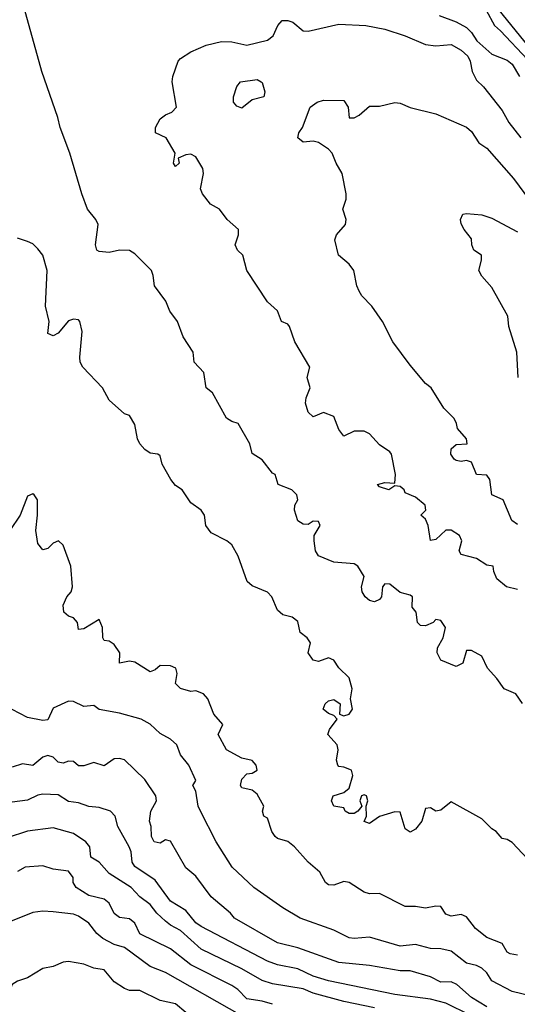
# Model space of a CAD drawing. Header units: metres. Extents: x -51132 to -49532, y -231222 to -229437.
# Tile 490 of 656: x -49813 to -49764, y -230329 to -230232. Entities that reach past the tile are written whole.
import ezdxf

# ---------------------------------------------------------------- set-up
doc = ezdxf.new("R2010")
doc.units = ezdxf.units.M
for name, color, linetype in [('CONTOUR_HALF', 8, 'Continuous'), ('CONTOUR_INDEX', 1, 'Continuous'), ('CONTOUR_INTER', 3, 'Continuous')]:
    doc.layers.add(name, color=color, linetype=linetype)

msp = doc.modelspace()

# ---------------------------------------------------------------- linework, layer by layer
at = {"layer": 'CONTOUR_HALF'}
for points, elevation in [([(-49763.58, -230299.211), (-49764.219, -230298.259), (-49765.383, -230297.759), (-49766.08, -230296.762), (-49767.005, -230295.759), (-49767.58, -230294.578), (-49768.58, -230294.006), (-49769.08, -230294.014), (-49769.421, -230295.259), (-49770.08, -230295.599), (-49771.58, -230294.962), (-49771.938, -230294.259), (-49771.924, -230293.759), (-49771.356, -230292.759), (-49771.128, -230291.759), (-49771.58, -230291.071), (-49772.08, -230290.965), (-49772.318, -230291.259), (-49773.08, -230291.613), (-49773.58, -230291.55), (-49773.884, -230291.259), (-49773.994, -230290.259), (-49774.377, -230289.759), (-49774.367, -230288.759), (-49774.58, -230288.595), (-49775.58, -230288.321), (-49776.58, -230287.523), (-49777.08, -230287.48), (-49777.284, -230287.759), (-49777.398, -230288.759), (-49777.58, -230289.018), (-49778.08, -230289.234), (-49778.58, -230289.12), (-49778.986, -230288.759), (-49779.279, -230288.259), (-49779.354, -230287.759), (-49779.104, -230286.759), (-49779.731, -230285.759), (-49780.08, -230285.512), (-49782.08, -230285.366), (-49783.58, -230284.727), (-49783.881, -230284.259), (-49784.005, -230283.259), (-49783.991, -230282.759), (-49783.417, -230281.759), (-49783.58, -230281.364), (-49784.08, -230281.348), (-49784.58, -230281.662), (-49785.08, -230281.64), (-49785.58, -230281.318), (-49785.915, -230280.259), (-49785.882, -230279.759), (-49785.598, -230279.259), (-49785.686, -230278.759), (-49786.181, -230278.259), (-49787.52, -230277.759), (-49787.83, -230276.759), (-49788.08, -230276.621), (-49789.08, -230275.323), (-49790.08, -230274.717), (-49790.291, -230273.759), (-49791.459, -230271.759), (-49792.08, -230271.563), (-49792.58, -230271.242), (-49793.953, -230268.759), (-49794.569, -230268.259), (-49794.822, -230266.759), (-49795.771, -230265.759), (-49795.839, -230264.759), (-49796.839, -230263.259), (-49797.393, -230261.759), (-49798.131, -230260.759), (-49798.516, -230259.759), (-49799.648, -230258.259), (-49799.765, -230257.259), (-49799.953, -230256.759), (-49801.58, -230255.118), (-49802.08, -230254.801), (-49803.08, -230254.758), (-49804.08, -230255.009), (-49805.08, -230254.915), (-49805.29, -230254.759), (-49805.426, -230254.259), (-49805.165, -230252.259), (-49805.381, -230251.759), (-49806.204, -230250.759), (-49806.774, -230249.259), (-49807.927, -230245.259), (-49808.882, -230242.759), (-49809.12, -230241.759), (-49810.693, -230237.259), (-49812.58, -230230.428)], 82.5), ([(-49771.76, -230231.759), (-49770.08, -230232.402), (-49769.08, -230232.954), (-49768.58, -230233.426), (-49768.067, -230234.259), (-49766.58, -230235.55), (-49765.08, -230236.142), (-49764.58, -230236.552), (-49763.879, -230237.759)], 82.5), ([(-49765.892, -230231.259), (-49762.627, -230235.259)], 81.5), ([(-49791.221, -230238.259), (-49789.58, -230238.044), (-49789.202, -230238.259), (-49789.08, -230238.351), (-49788.845, -230239.259), (-49788.94, -230239.759), (-49790.08, -230240.036), (-49791.08, -230240.849), (-49791.58, -230240.657), (-49791.893, -230240.259), (-49791.906, -230239.759), (-49791.58, -230238.744), (-49791.221, -230238.259)], 83.5), ([(-49764.08, -230281.65), (-49764.637, -230281.259), (-49765.474, -230279.259), (-49766.57, -230278.759), (-49766.774, -230277.259), (-49767.08, -230276.826), (-49768.08, -230276.765), (-49768.58, -230275.565), (-49769.08, -230275.378), (-49769.58, -230275.483), (-49770.08, -230275.402), (-49770.262, -230275.259), (-49770.615, -230274.759), (-49770.58, -230274.243), (-49770.08, -230273.811), (-49769.013, -230273.759), (-49769.061, -230273.259), (-49769.946, -230272.259), (-49770.033, -230271.759), (-49770.292, -230271.259), (-49771.3, -230270.259), (-49772.537, -230268.259), (-49773.08, -230267.839), (-49774.58, -230266.061), (-49776.286, -230263.759), (-49777.307, -230261.759), (-49778.342, -230260.259), (-49779.309, -230259.259), (-49779.58, -230258.784), (-49779.807, -230258.259), (-49780.105, -230256.759), (-49780.58, -230256.138), (-49781.596, -230255.259), (-49781.968, -230253.759), (-49781.823, -230253.259), (-49780.917, -230252.259), (-49780.867, -230251.759), (-49781.176, -230250.759), (-49780.848, -230249.759), (-49780.854, -230249.259), (-49781.268, -230247.259), (-49781.833, -230246.259), (-49782.218, -230245.259), (-49782.58, -230244.867), (-49783.58, -230244.227), (-49784.08, -230244.085), (-49785.08, -230244.19), (-49785.603, -230243.759), (-49785.513, -230243.259), (-49785.141, -230242.759), (-49784.4, -230240.759), (-49783.7, -230240.259)], 83.5), ([(-49783.7, -230240.259), (-49783.08, -230240.085), (-49781.08, -230240.104), (-49780.658, -230240.759), (-49780.58, -230241.813), (-49780.08, -230241.799), (-49779.58, -230241.557), (-49778.58, -230240.671), (-49777.58, -230240.662), (-49776.08, -230240.291), (-49775.58, -230240.366), (-49774.58, -230240.797), (-49772.08, -230241.404), (-49769.08, -230242.719), (-49768.58, -230243.153), (-49767.848, -230244.259), (-49767.08, -230244.777), (-49764.447, -230247.759), (-49761.887, -230251.259)], 83.5), ([(-49764.08, -230323.888), (-49764.78, -230323.759), (-49765.08, -230323.596), (-49765.58, -230322.731), (-49767.08, -230322.138), (-49768.191, -230321.259), (-49769.08, -230320.125), (-49769.58, -230319.906), (-49770.58, -230320.063), (-49771.08, -230319.862), (-49771.58, -230319.111), (-49772.08, -230319.063), (-49773.08, -230319.289), (-49774.08, -230319.125), (-49775.08, -230319.121), (-49777.58, -230317.845), (-49778.58, -230317.872), (-49779.08, -230317.703), (-49780.58, -230316.752), (-49781.08, -230316.665), (-49782.08, -230317.035), (-49782.58, -230316.976), (-49782.884, -230316.759), (-49783.437, -230315.759), (-49784.58, -230314.759), (-49785.916, -230313.259), (-49786.58, -230312.753), (-49787.58, -230312.444), (-49787.819, -230312.259), (-49788.15, -230311.759), (-49788.58, -230310.453), (-49788.916, -230310.259), (-49789.071, -230309.759), (-49788.938, -230309.259), (-49789.58, -230308.09), (-49790.08, -230307.703), (-49791.08, -230307.484), (-49791.208, -230307.259), (-49791.08, -230306.626), (-49790.58, -230306.099), (-49790.08, -230306.025), (-49789.593, -230305.759), (-49789.679, -230305.259), (-49790.08, -230304.809), (-49791.08, -230304.581), (-49792.584, -230303.759), (-49793.411, -230302.259), (-49792.962, -230301.259), (-49793.843, -230300.259), (-49794.425, -230298.759), (-49794.849, -230298.259), (-49795.58, -230297.974), (-49796.08, -230298.041), (-49797.08, -230297.755), (-49797.573, -230297.259), (-49797.417, -230296.259), (-49797.547, -230295.759), (-49798.08, -230295.514), (-49799.08, -230295.489), (-49799.58, -230295.9), (-49800.08, -230296.105), (-49801.58, -230295.148), (-49802.08, -230295.071), (-49803.08, -230295.266), (-49803.05, -230294.259), (-49803.58, -230293.431), (-49804.08, -230293.1), (-49804.58, -230293.042), (-49804.71, -230292.759), (-49804.727, -230291.759), (-49805.08, -230290.988), (-49806.58, -230291.883), (-49807.08, -230291.957), (-49807.196, -230291.259), (-49807.58, -230290.804), (-49808.08, -230290.656), (-49808.529, -230290.259), (-49808.58, -230289.574), (-49808.236, -230288.759), (-49807.825, -230288.259), (-49807.668, -230287.759), (-49807.845, -230285.759), (-49808.58, -230283.679), (-49809.035, -230283.259), (-49809.58, -230283.499), (-49810.08, -230284.026), (-49810.58, -230284.155), (-49811.08, -230283.538), (-49811.273, -230282.259), (-49811.111, -230280.759), (-49811.121, -230279.259), (-49811.437, -230278.759), (-49811.58, -230278.668), (-49812.08, -230278.894), (-49812.801, -230280.759), (-49813.816, -230282.259)], 81.5), ([(-49767.08, -230328.941), (-49768.58, -230328.036), (-49770.006, -230326.759), (-49770.58, -230326.501), (-49771.58, -230326.536), (-49772.58, -230326.005), (-49774.58, -230325.408), (-49775.58, -230325.409), (-49778.58, -230324.903), (-49781.58, -230324.591), (-49785.58, -230323.152), (-49787.58, -230322.674), (-49791.806, -230320.259), (-49792.208, -230319.759), (-49794.08, -230318.158), (-49795.58, -230316.139), (-49796.58, -230315.306), (-49798.08, -230312.715), (-49798.58, -230312.563), (-49799.08, -230312.894), (-49799.672, -230312.759), (-49799.93, -230312.259), (-49799.96, -230311.259), (-49800.141, -230310.759), (-49799.996, -230309.759), (-49799.438, -230308.759), (-49799.505, -230308.259), (-49800.58, -230306.661), (-49802.58, -230304.724), (-49803.08, -230304.595), (-49803.58, -230304.651), (-49804.58, -230305.319), (-49805.58, -230305.007), (-49806.58, -230305.327), (-49807.08, -230305.312), (-49807.58, -230304.903), (-49808.08, -230304.874), (-49808.58, -230305.044), (-49809.08, -230304.967), (-49809.58, -230304.482), (-49810.08, -230304.305), (-49810.58, -230304.486), (-49811.58, -230305.278), (-49812.58, -230305.113), (-49813.58, -230305.457)], 80.5), ([(-49778.08, -230329.033), (-49781.08, -230328.41), (-49784.08, -230327.605), (-49785.08, -230327.195), (-49788.08, -230326.699), (-49789.08, -230326.352), (-49791.08, -230325.208), (-49795.08, -230323.292), (-49797.08, -230321.447), (-49798.08, -230320.951), (-49798.58, -230320.55), (-49799.419, -230319.759), (-49800.08, -230318.913), (-49801.08, -230318.17), (-49801.936, -230317.259), (-49804.08, -230315.873), (-49805.08, -230314.753), (-49805.887, -230314.259), (-49805.969, -230313.259), (-49806.361, -230312.759), (-49807.58, -230311.94), (-49809.58, -230311.413), (-49812.08, -230311.713), (-49814.08, -230312.385)], 79.5), ([(-49791.08, -230329.818), (-49798.58, -230325.572), (-49800.08, -230324.976), (-49802.58, -230323.117), (-49803.58, -230322.82), (-49804.711, -230322.259), (-49805.291, -230321.759), (-49806.08, -230320.752), (-49807.08, -230320.065), (-49807.58, -230319.873), (-49809.58, -230319.637), (-49810.58, -230319.581), (-49811.58, -230319.706), (-49813.58, -230320.525), (-49816.08, -230322.148), (-49816.615, -230322.759), (-49818.08, -230323.59), (-49818.58, -230324.289), (-49819.514, -230327.759), (-49819.546, -230328.759)], 78.5)]:
    msp.add_lwpolyline(points, dxfattribs=dict(at, elevation=elevation))
at = {"layer": 'CONTOUR_INDEX', "elevation": 80}
msp.add_lwpolyline([(-49768.702, -230329.759), (-49771.08, -230328.587), (-49772.58, -230328.187), (-49776.08, -230327.726), (-49782.58, -230326.39), (-49784.08, -230325.953), (-49785.58, -230325.228), (-49787.58, -230324.823), (-49788.58, -230324.464), (-49795.08, -230321.06), (-49795.58, -230320.715), (-49796.58, -230319.504), (-49798.08, -230318.597), (-49799.58, -230316.535), (-49801.58, -230315.192), (-49801.818, -230314.759), (-49801.939, -230313.759), (-49802.131, -230313.259), (-49803.233, -230311.259), (-49803.505, -230310.259), (-49803.964, -230309.759), (-49805.08, -230309.394), (-49806.08, -230309.311), (-49807.08, -230308.949), (-49808.08, -230308.811), (-49809.08, -230308.153), (-49810.58, -230308.106), (-49811.08, -230308.213), (-49812.08, -230308.69), (-49813.58, -230308.874)], dxfattribs=at)
at = {"layer": 'CONTOUR_INTER'}
for points, elevation in [([(-49767.149, -230231.259), (-49766.323, -230232.759), (-49765.724, -230233.259), (-49763.08, -230236.098)], 82), ([(-49764.08, -230288.048), (-49765.14, -230287.759), (-49766.08, -230287.002), (-49766.404, -230286.259), (-49766.456, -230285.759), (-49767.08, -230285.657), (-49768.08, -230285.006), (-49769.58, -230284.592), (-49769.779, -230284.259), (-49769.528, -230283.259), (-49769.766, -230282.759), (-49770.58, -230282.21), (-49771.08, -230282.233), (-49772.08, -230283.127), (-49772.58, -230283.249), (-49772.813, -230281.759), (-49773.08, -230281.139), (-49773.535, -230280.759), (-49773.057, -230280.259), (-49773.105, -230279.759), (-49774.08, -230278.97), (-49775.08, -230278.567), (-49775.182, -230278.259), (-49775.58, -230277.946), (-49776.08, -230277.864), (-49776.677, -230278.259), (-49777.58, -230277.978), (-49777.797, -230277.759), (-49777.08, -230277.536), (-49776.08, -230277.602), (-49776.026, -230276.759), (-49776.419, -230274.759), (-49776.58, -230274.548), (-49777.58, -230273.87), (-49778.58, -230272.785), (-49779.08, -230272.516), (-49780.08, -230272.51), (-49781.08, -230273.014), (-49781.58, -230272.361), (-49782.08, -230271.072), (-49783.08, -230270.689), (-49784.08, -230271.097), (-49784.58, -230270.656), (-49784.839, -230269.759), (-49784.778, -230269.259), (-49784.376, -230268.259), (-49784.67, -230267.259), (-49784.405, -230266.259), (-49785.903, -230263.759), (-49786.42, -230262.259), (-49786.58, -230262.028), (-49787.181, -230261.759), (-49787.58, -230260.717), (-49788.58, -230259.847), (-49790.585, -230256.759), (-49790.979, -230255.259), (-49791.507, -230254.759), (-49791.748, -230254.259), (-49791.417, -230253.259), (-49791.419, -230252.759), (-49792.513, -230251.759), (-49793.277, -230250.759), (-49794.171, -230250.259), (-49794.935, -230249.259), (-49795.142, -230248.759), (-49794.852, -230247.259), (-49794.9, -230246.759), (-49795.58, -230245.631), (-49796.08, -230245.367), (-49796.58, -230245.428), (-49797.314, -230245.759), (-49797.224, -230246.259), (-49797.58, -230246.576), (-49797.772, -230246.259), (-49797.628, -230245.259), (-49798.49, -230243.759), (-49799.538, -230243.259), (-49799.551, -230242.759), (-49799.08, -230241.896), (-49798.58, -230241.517), (-49797.942, -230241.259), (-49797.485, -230240.759), (-49797.913, -230238.259), (-49797.852, -230237.759), (-49797.315, -230236.259), (-49797.08, -230235.997), (-49796.08, -230235.328), (-49794.58, -230234.691), (-49793.08, -230234.335), (-49792.08, -230234.366), (-49790.58, -230234.692), (-49788.58, -230234.193), (-49788.028, -230233.759), (-49787.568, -230232.759), (-49787.129, -230232.259)], 83), ([(-49787.129, -230232.259), (-49786.58, -230232.25), (-49786.08, -230232.411), (-49785.08, -230233.285), (-49784.58, -230233.301), (-49781.58, -230232.635), (-49778.945, -230232.759), (-49777.08, -230233.106), (-49775.08, -230233.759), (-49773.08, -230234.625), (-49772.08, -230234.743), (-49770.58, -230234.599), (-49769.58, -230235.17), (-49768.949, -230235.759), (-49768.694, -230236.259), (-49768.52, -230237.259), (-49768.08, -230238.108), (-49767.408, -230238.759), (-49765.58, -230241.075), (-49764.931, -230242.259), (-49763.731, -230243.759)], 83), ([(-49764.003, -230267.259), (-49764.132, -230264.759), (-49764.924, -230262.259), (-49765.022, -230261.259), (-49766.58, -230258.439), (-49767.58, -230257.338), (-49767.869, -230256.759), (-49767.585, -230255.759), (-49767.588, -230255.259), (-49768.334, -230254.759), (-49768.547, -230254.259), (-49768.58, -230253.654), (-49769.3, -230252.759), (-49769.58, -230252.178), (-49769.67, -230251.759), (-49769.442, -230251.259)], 84), ([(-49769.442, -230251.259), (-49769.08, -230251.17), (-49767.58, -230251.305), (-49766.58, -230251.632), (-49764.08, -230252.981)], 84), ([(-49762.08, -230315.529), (-49764.58, -230312.828), (-49765.08, -230312.55), (-49765.58, -230312.447), (-49766.158, -230311.759), (-49766.58, -230311.498), (-49767.58, -230310.51), (-49770.58, -230308.84), (-49771.58, -230309.677), (-49772.08, -230309.779), (-49772.58, -230309.439), (-49773.08, -230309.508), (-49773.431, -230310.759), (-49774.08, -230311.528), (-49774.58, -230311.809), (-49775.08, -230311.497), (-49775.58, -230309.863), (-49776.08, -230309.836), (-49777.58, -230310.284), (-49778.58, -230310.97), (-49779.08, -230310.791), (-49778.871, -230310.259), (-49778.907, -230309.259), (-49778.725, -230308.759), (-49778.872, -230308.259), (-49779.08, -230308.167), (-49779.353, -230308.259), (-49779.505, -230308.759), (-49779.34, -230309.259), (-49779.716, -230309.759), (-49780.08, -230309.984), (-49780.58, -230309.981), (-49780.955, -230309.759), (-49781.08, -230309.43), (-49782.08, -230309.269), (-49782.307, -230308.759), (-49782.136, -230308.259), (-49781.08, -230307.939), (-49780.58, -230307.524), (-49780.202, -230306.259), (-49780.343, -230305.759), (-49781.08, -230305.45), (-49781.58, -230305.393), (-49781.675, -230305.259), (-49781.822, -230304.759), (-49781.646, -230303.759), (-49781.739, -230303.259), (-49782.656, -230302.259), (-49782.494, -230301.759), (-49781.742, -230300.759), (-49782.08, -230300.388), (-49782.58, -230300.191), (-49783.117, -230299.759), (-49782.903, -230299.259), (-49782.58, -230298.952), (-49782.08, -230298.827), (-49781.464, -230299.259), (-49781.518, -230300.259), (-49781.08, -230300.418), (-49780.58, -230300.252), (-49780.242, -230299.759), (-49780.419, -230298.759), (-49780.267, -230297.759), (-49780.58, -230296.706), (-49781.58, -230295.704), (-49782.08, -230294.965), (-49782.58, -230294.735), (-49783.58, -230295.088), (-49784.08, -230294.953), (-49784.595, -230294.259), (-49784.362, -230293.259), (-49784.675, -230292.759), (-49785.372, -230292.259), (-49785.58, -230291.177), (-49786.143, -230290.759), (-49787.08, -230290.532), (-49787.58, -230290.07), (-49788.133, -230288.759), (-49788.58, -230288.299), (-49790.08, -230287.672), (-49790.551, -230287.259), (-49791.459, -230284.759), (-49792.08, -230283.66), (-49792.568, -230283.259), (-49794.08, -230282.497), (-49794.609, -230281.759), (-49794.753, -230280.759), (-49795.08, -230280.244), (-49796.08, -230279.534), (-49796.927, -230278.259), (-49797.58, -230277.854), (-49798.053, -230277.259), (-49798.907, -230275.759), (-49799.08, -230274.946), (-49799.324, -230274.759), (-49800.08, -230274.686), (-49800.58, -230274.325), (-49801.065, -230273.759), (-49801.3, -230273.259), (-49801.58, -230271.879), (-49802.08, -230270.988), (-49802.58, -230270.815), (-49804.08, -230269.479), (-49804.753, -230268.259), (-49806.677, -230266.259), (-49806.921, -230265.759), (-49806.973, -230265.259), (-49806.719, -230262.759), (-49806.945, -230261.759), (-49807.08, -230261.607), (-49807.58, -230261.538), (-49808.08, -230261.715), (-49809.08, -230262.898), (-49809.58, -230263.162), (-49810.08, -230262.931), (-49809.967, -230261.759), (-49810.313, -230260.259), (-49810.156, -230256.759), (-49810.572, -230255.259), (-49811.08, -230254.631), (-49811.58, -230254.167), (-49812.08, -230253.92), (-49813.08, -230253.589)], 82), ([(-49761.08, -230328.276), (-49764.58, -230327.429), (-49766.58, -230326.402), (-49767.08, -230325.616), (-49767.58, -230325.161), (-49768.08, -230324.888), (-49769.08, -230324.654), (-49770.58, -230323.485), (-49771.58, -230323.247), (-49772.58, -230323.222), (-49774.08, -230322.834), (-49775.58, -230322.993), (-49778.58, -230322.122), (-49780.08, -230322.256), (-49780.58, -230322.178), (-49782.08, -230321.437), (-49785.372, -230320.259), (-49787.08, -230319.247), (-49789.923, -230317.259), (-49792.016, -230315.259), (-49793.605, -230312.759), (-49795.15, -230309.759), (-49795.363, -230309.259), (-49795.58, -230307.802), (-49795.897, -230307.259), (-49795.578, -230306.759), (-49796.287, -230305.259), (-49797.095, -230304.259), (-49797.469, -230303.259), (-49798.08, -230302.716), (-49799.08, -230302.161), (-49800.08, -230301.243), (-49800.953, -230300.759), (-49803.08, -230300.173), (-49805.08, -230299.806), (-49805.58, -230299.418), (-49806.58, -230299.494), (-49807.58, -230299.018), (-49808.08, -230298.997), (-49809.58, -230299.666), (-49810.08, -230300.814), (-49810.58, -230300.879), (-49812.08, -230300.569), (-49813.58, -230299.793)], 81), ([(-49788.08, -230328.699), (-49789.08, -230328.395), (-49790.58, -230328.175), (-49791.476, -230327.259), (-49792.08, -230326.853), (-49796.08, -230324.838), (-49798.08, -230323.271), (-49801.08, -230321.777), (-49801.58, -230320.732), (-49802.08, -230320.308), (-49803.08, -230320.189), (-49803.58, -230319.796), (-49804.08, -230318.796), (-49804.58, -230318.384), (-49806.08, -230318.048), (-49807.308, -230317.259), (-49807.615, -230316.759), (-49807.602, -230316.259), (-49808.08, -230315.65), (-49809.58, -230315.437), (-49810.58, -230315.118), (-49812.316, -230315.259), (-49813.08, -230315.676)], 79), ([(-49796.58, -230329.504), (-49797.58, -230328.65), (-49799.08, -230328.336), (-49801.08, -230327.352), (-49802.08, -230327.349), (-49802.58, -230327.153), (-49803.58, -230326.494), (-49804.58, -230325.331), (-49805.58, -230325.165), (-49806.58, -230324.766), (-49808.08, -230324.517), (-49808.58, -230324.57), (-49809.58, -230324.991), (-49810.58, -230325.197), (-49812.08, -230326.105), (-49813.08, -230326.416), (-49813.58, -230326.752), (-49813.795, -230327.259), (-49813.742, -230328.759)], 78)]:
    msp.add_lwpolyline(points, dxfattribs=dict(at, elevation=elevation))

doc.saveas('drawing.dxf')
